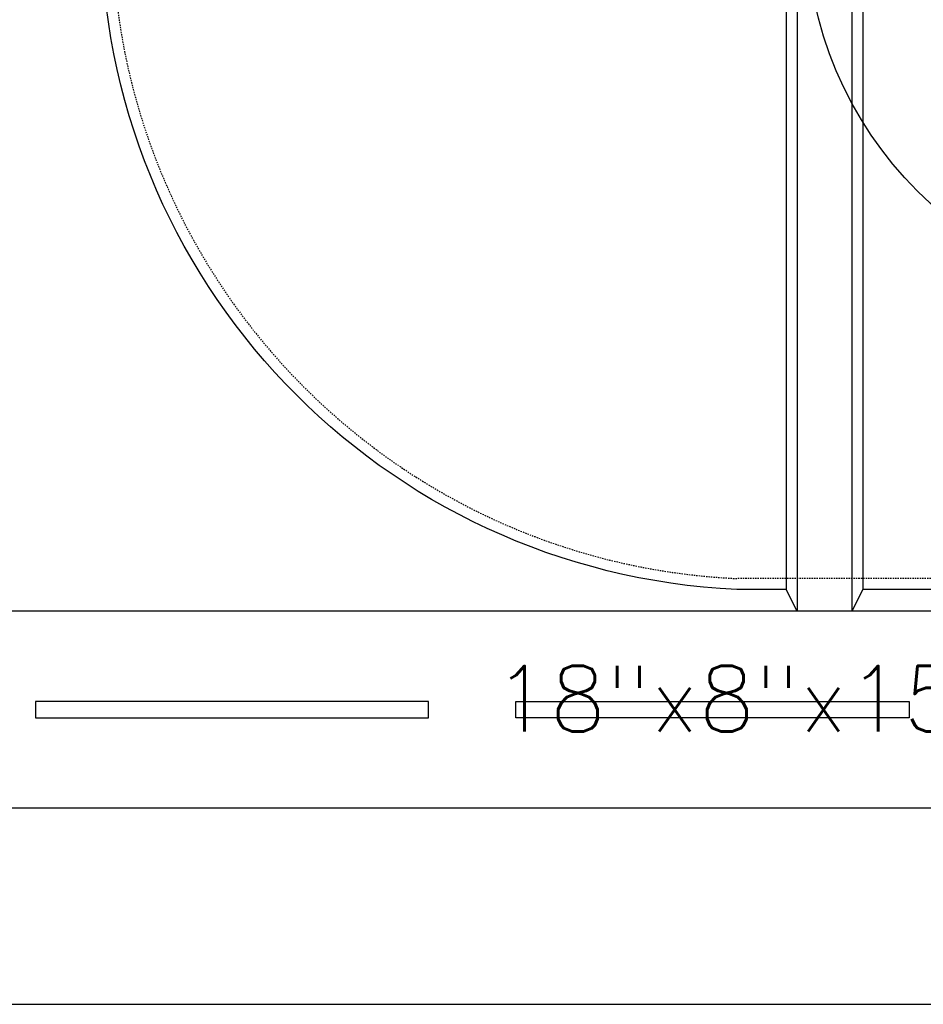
# Model space of a CAD drawing. Extents: x -169 to 7270, y -140 to 2984.
# Tile 451 of 656: x 1415 to 1497, y 1218 to 1308. Entities that reach past the tile are written whole.
import ezdxf
from ezdxf.enums import TextEntityAlignment as Align

# ---------------------------------------------------------------- set-up
doc = ezdxf.new("R2010")
doc.units = 0
doc.header["$MEASUREMENT"] = 0
doc.linetypes.add('HIDDEN3', pattern=[0.1875, 0.125, -0.0625])
for name, color, linetype in [('TANK-ANCHOR', 4, 'CONTINUOUS'), ('TANK-SLAB', 6, 'CONTINUOUS'), ('TANK-SLOPE', 3, 'CONTINUOUS'), ('TANK-UST', 5, 'CONTINUOUS'), ('TANK-UST-RIB', 7, 'CONTINUOUS'), ('TEXT', 3, 'CONTINUOUS')]:
    doc.layers.add(name, color=color, linetype=linetype)
doc.styles.add('SIMPLEX', font='simplex')

msp = doc.modelspace()

# ---------------------------------------------------------------- linework, layer by layer
at = {"layer": 'TANK-ANCHOR'}
msp.add_lwpolyline([(1590, 1254.01839), (1410, 1254.01839), (1410, 1236.01839), (1590, 1236.01839)], close=True, dxfattribs=at)
at = {"layer": 'TANK-ANCHOR', "color": 7}
for points in [[(1452, 1244.26839), (1452, 1245.76839), (1416, 1245.76839), (1416, 1244.26839)], [(1460, 1244.26839), (1460, 1245.76839), (1496, 1245.76839), (1496, 1244.26839)]]:
    msp.add_lwpolyline(points, close=True, dxfattribs=at)
at = {"layer": 'TANK-SLAB'}
msp.add_lwpolyline([(2035.21651, 1218.01839), (2035.21651, 1578.01839), (1364.64415, 1578.01839), (1364.64415, 1218.01839)], close=True, dxfattribs=at)
at = {"layer": 'TANK-SLOPE'}
msp.add_circle((1521.25755, 1317.00983), 34.63902, dxfattribs=at)
at = {"layer": 'TANK-UST'}
msp.add_lwpolyline([(1501.25755, 1256.01839), (1491.75755, 1256.01839), (1490.75755, 1254.01839), (1485.75755, 1254.01839), (1484.75755, 1256.01839), (1480.21398, 1256.01839, -0.9543276), (1480.21398, 1378.01839)], format="xyb", dxfattribs=at)
at = {"layer": 'TANK-UST', "color": 2, "linetype": 'HIDDEN3'}
msp.add_lwpolyline([(1911.25755, 1377.01839), (1915.76255, 1377.01839, -0.9539575), (1915.76255, 1257.01839), (1911.25755, 1257.01839), (1904.0002, 1257.01839), (1808.75, 1257.01839), (1709.73065, 1257.01839), (1484.73065, 1257.01839), (1480.23745, 1257.01839, -0.9539575), (1480.23745, 1377.01839), (1484.73065, 1377.01839), (1709.73065, 1377.01839), (1808.75, 1377.01839), (1904.0002, 1377.01839)], format="xyb", close=True, dxfattribs=at)
at = {"layer": 'TANK-UST-RIB'}
for p, q in [((1485.75755, 1380.01839), (1485.75755, 1254.01839)), ((1490.75755, 1380.01839), (1490.75755, 1254.01839)), ((1484.75755, 1378.01839), (1484.75755, 1256.01839)), ((1491.75755, 1378.01839), (1491.75755, 1256.01839))]:
    msp.add_line(p, q, dxfattribs=at)

# ---------------------------------------------------------------- texts
at = {"layer": 'TEXT', "style": 'SIMPLEX'}
msp.add_text('18"x8"x15\'-0" DEADMAN', height=6, dxfattribs=at).set_placement((1509, 1246.01993), align=Align.MIDDLE)

doc.saveas('drawing.dxf')
